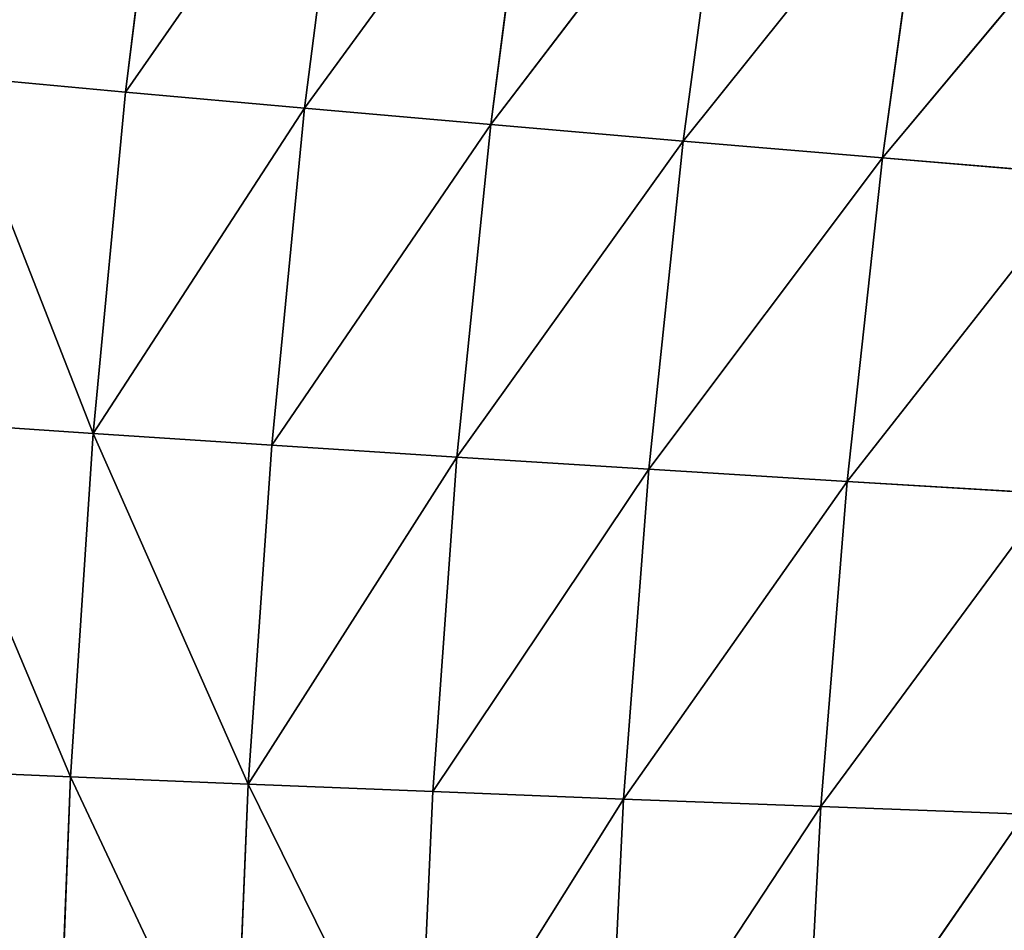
# Model space of a CAD drawing. Extents: x 0 to 605, y 0 to 400.
# Tile 308 of 656: x 25 to 42, y 207 to 222. Entities that reach past the tile are written whole.
import ezdxf

# ---------------------------------------------------------------- set-up
doc = ezdxf.new("R2010")
doc.units = 0
doc.header["$LTSCALE"] = 25.4
doc.layers.get('0').update_dxf_attribs({"linetype": 'CONTINUOUS'})

# ---------------------------------------------------------------- blocks, each defined once
blk = doc.blocks.new('ATLANTA610_-_S_STL')
at = {"color": 0}
for p, q in [((26.417, 82.172, 190.475), (23.502, 85.797, 190.352)), ((26.417, 82.172, 190.475), (23.502, 85.797, 190.352)), ((23.878, 85.768, 184.425), (26.803, 82.132, 184.623)), ((23.878, 85.768, 184.425), (26.803, 82.132, 184.623)), ((24.42, 85.748, 178.533), (27.354, 82.101, 178.806)), ((24.42, 85.748, 178.533), (27.354, 82.101, 178.806)), ((26.192, 82.222, 196.36), (26.417, 82.172, 190.475)), ((26.192, 82.222, 196.36), (26.417, 82.172, 190.475)), ((29.447, 78.71, 190.6), (26.417, 82.172, 190.475)), ((26.417, 82.172, 190.475), (26.803, 82.132, 184.623)), ((26.417, 82.172, 190.475), (26.803, 82.132, 184.623)), ((29.447, 78.71, 190.6), (26.417, 82.172, 190.475)), ((26.803, 82.132, 184.623), (27.354, 82.101, 178.806)), ((26.803, 82.132, 184.623), (27.354, 82.101, 178.806)), ((26.803, 82.132, 184.623), (30.407, 78.617, 179.081)), ((26.803, 82.132, 184.623), (30.407, 78.617, 179.081)), ((26.803, 82.132, 184.623), (29.846, 78.658, 184.823)), ((26.803, 82.132, 184.623), (29.846, 78.658, 184.823)), ((27.354, 82.101, 178.806), (28.075, 82.079, 173.027)), ((27.354, 82.101, 178.806), (28.075, 82.079, 173.027)), ((27.354, 82.101, 178.806), (31.136, 78.585, 173.376)), ((27.354, 82.101, 178.806), (31.136, 78.585, 173.376)), ((27.354, 82.101, 178.806), (30.407, 78.617, 179.081)), ((27.354, 82.101, 178.806), (30.407, 78.617, 179.081)), ((29.207, 78.773, 196.408), (29.447, 78.71, 190.6)), ((29.207, 78.773, 196.408), (29.447, 78.71, 190.6)), ((32.589, 75.411, 190.726), (29.447, 78.71, 190.6)), ((29.447, 78.71, 190.6), (29.846, 78.658, 184.823)), ((29.447, 78.71, 190.6), (29.846, 78.658, 184.823)), ((29.447, 78.71, 190.6), (33.002, 75.347, 185.026)), ((29.447, 78.71, 190.6), (33.002, 75.347, 185.026)), ((32.589, 75.411, 190.726), (29.447, 78.71, 190.6)), ((29.846, 78.658, 184.823), (30.407, 78.617, 179.081)), ((29.846, 78.658, 184.823), (30.407, 78.617, 179.081)), ((29.846, 78.658, 184.823), (33.576, 75.295, 179.36)), ((29.846, 78.658, 184.823), (33.576, 75.295, 179.36)), ((29.846, 78.658, 184.823), (33.002, 75.347, 185.026)), ((29.846, 78.658, 184.823), (33.002, 75.347, 185.026)), ((30.407, 78.617, 179.081), (31.136, 78.585, 173.376)), ((30.407, 78.617, 179.081), (31.136, 78.585, 173.376)), ((30.407, 78.617, 179.081), (34.313, 75.254, 173.731)), ((30.407, 78.617, 179.081), (34.313, 75.254, 173.731)), ((30.407, 78.617, 179.081), (33.576, 75.295, 179.36)), ((30.407, 78.617, 179.081), (33.576, 75.295, 179.36)), ((32.332, 75.487, 196.457), (32.589, 75.411, 190.726)), ((32.332, 75.487, 196.457), (32.589, 75.411, 190.726)), ((32.332, 75.487, 196.457), (35.841, 72.272, 190.853)), ((32.332, 75.487, 196.457), (35.841, 72.272, 190.853)), ((32.589, 75.411, 190.726), (33.002, 75.347, 185.026)), ((32.589, 75.411, 190.726), (33.002, 75.347, 185.026)), ((32.589, 75.411, 190.726), (36.27, 72.197, 185.232)), ((35.841, 72.272, 190.853), (32.589, 75.411, 190.726)), ((35.841, 72.272, 190.853), (32.589, 75.411, 190.726)), ((32.589, 75.411, 190.726), (36.27, 72.197, 185.232)), ((33.002, 75.347, 185.026), (33.576, 75.295, 179.36)), ((33.002, 75.347, 185.026), (33.576, 75.295, 179.36)), ((33.002, 75.347, 185.026), (36.857, 72.135, 179.643)), ((33.002, 75.347, 185.026), (36.857, 72.135, 179.643)), ((33.002, 75.347, 185.026), (36.27, 72.197, 185.232)), ((33.002, 75.347, 185.026), (36.27, 72.197, 185.232)), ((33.576, 75.295, 179.36), (34.313, 75.254, 173.731)), ((33.576, 75.295, 179.36), (34.313, 75.254, 173.731)), ((33.576, 75.295, 179.36), (37.605, 72.084, 174.09)), ((33.576, 75.295, 179.36), (37.605, 72.084, 174.09)), ((33.576, 75.295, 179.36), (36.857, 72.135, 179.643)), ((33.576, 75.295, 179.36), (36.857, 72.135, 179.643)), ((35.565, 72.36, 196.506), (35.841, 72.272, 190.853)), ((35.565, 72.36, 196.506), (35.841, 72.272, 190.853)), ((35.565, 72.36, 196.506), (39.201, 69.292, 190.983)), ((35.565, 72.36, 196.506), (39.201, 69.292, 190.983)), ((35.841, 72.272, 190.853), (36.27, 72.197, 185.232)), ((35.841, 72.272, 190.853), (36.27, 72.197, 185.232)), ((35.841, 72.272, 190.853), (39.647, 69.207, 185.44)), ((39.201, 69.292, 190.983), (35.841, 72.272, 190.853)), ((39.201, 69.292, 190.983), (35.841, 72.272, 190.853)), ((35.841, 72.272, 190.853), (39.647, 69.207, 185.44)), ((36.27, 72.197, 185.232), (36.857, 72.135, 179.643)), ((36.27, 72.197, 185.232), (36.857, 72.135, 179.643)), ((36.27, 72.197, 185.232), (40.247, 69.135, 179.93)), ((39.647, 69.207, 185.44), (36.27, 72.197, 185.232)), ((39.647, 69.207, 185.44), (36.27, 72.197, 185.232)), ((36.27, 72.197, 185.232), (40.247, 69.135, 179.93)), ((36.857, 72.135, 179.643), (37.605, 72.084, 174.09)), ((36.857, 72.135, 179.643), (37.605, 72.084, 174.09)), ((36.857, 72.135, 179.643), (41.006, 69.076, 174.455)), ((36.857, 72.135, 179.643), (41.006, 69.076, 174.455)), ((36.857, 72.135, 179.643), (40.247, 69.135, 179.93)), ((36.857, 72.135, 179.643), (40.247, 69.135, 179.93)), ((42.666, 66.468, 191.114), (38.905, 69.39, 196.556)), ((38.905, 69.39, 196.556), (39.201, 69.292, 190.983)), ((38.905, 69.39, 196.556), (39.201, 69.292, 190.983)), ((42.666, 66.468, 191.114), (38.905, 69.39, 196.556)), ((39.201, 69.292, 190.983), (39.647, 69.207, 185.44)), ((39.201, 69.292, 190.983), (39.647, 69.207, 185.44)), ((39.201, 69.292, 190.983), (43.129, 66.375, 185.651)), ((42.666, 66.468, 191.114), (39.201, 69.292, 190.983)), ((42.666, 66.468, 191.114), (39.201, 69.292, 190.983)), ((39.201, 69.292, 190.983), (43.129, 66.375, 185.651)), ((39.647, 69.207, 185.44), (40.247, 69.135, 179.93)), ((39.647, 69.207, 185.44), (40.247, 69.135, 179.93)), ((39.647, 69.207, 185.44), (43.744, 66.295, 180.221)), ((43.129, 66.375, 185.651), (39.647, 69.207, 185.44)), ((43.129, 66.375, 185.651), (39.647, 69.207, 185.44)), ((39.647, 69.207, 185.44), (43.744, 66.295, 180.221)), ((40.247, 69.135, 179.93), (41.006, 69.076, 174.455)), ((40.247, 69.135, 179.93), (41.006, 69.076, 174.455)), ((40.247, 69.135, 179.93), (44.514, 66.228, 174.824)), ((43.744, 66.295, 180.221), (40.247, 69.135, 179.93)), ((43.744, 66.295, 180.221), (40.247, 69.135, 179.93)), ((40.247, 69.135, 179.93), (44.514, 66.228, 174.824))]:
    blk.add_line(p, q, dxfattribs=at)
mesh = blk.add_polyface(dxfattribs=at)
corners = [(23.502, 85.797, 190.352), (26.192, 82.222, 196.36), (26.417, 82.172, 190.475), (23.289, 85.835, 196.313)]
mesh.append_faces([[corners[k] for k in face] for face in [(0, 1, 2), (1, 0, 3)]], dxfattribs={"vtx0": -1, "color": 0})
mesh = blk.add_polyface(dxfattribs=at)
corners = [(23.878, 85.768, 184.425), (26.417, 82.172, 190.475), (26.803, 82.132, 184.623), (23.502, 85.797, 190.352)]
mesh.append_faces([[corners[k] for k in face] for face in [(0, 1, 2), (1, 0, 3)]], dxfattribs={"vtx0": -1, "color": 0})
mesh = blk.add_polyface(dxfattribs=at)
corners = [(24.42, 85.748, 178.533), (26.803, 82.132, 184.623), (27.354, 82.101, 178.806), (23.878, 85.768, 184.425)]
mesh.append_faces([[corners[k] for k in face] for face in [(0, 1, 2), (1, 0, 3)]], dxfattribs={"vtx0": -1, "color": 0})
mesh = blk.add_polyface(dxfattribs=at)
corners = [(24.42, 85.748, 178.533), (28.075, 82.079, 173.027), (25.134, 85.735, 172.681)]
mesh.append_faces([[corners[k] for k in face] for face in [(0, 1, 2)]], dxfattribs={"color": 0})
mesh = blk.add_polyface(dxfattribs=at)
corners = [(24.42, 85.748, 178.533), (27.354, 82.101, 178.806), (28.075, 82.079, 173.027)]
mesh.append_faces([[corners[k] for k in face] for face in [(0, 1, 2)]], dxfattribs={"color": 0})
mesh = blk.add_polyface(dxfattribs=at)
corners = [(26.417, 82.172, 190.475), (29.207, 78.773, 196.408), (29.447, 78.71, 190.6), (26.192, 82.222, 196.36)]
mesh.append_faces([[corners[k] for k in face] for face in [(0, 1, 2), (1, 0, 3)]], dxfattribs={"vtx0": -1, "color": 0})
mesh = blk.add_polyface(dxfattribs=at)
corners = [(26.803, 82.132, 184.623), (29.447, 78.71, 190.6), (29.846, 78.658, 184.823), (26.417, 82.172, 190.475)]
mesh.append_faces([[corners[k] for k in face] for face in [(0, 1, 2), (1, 0, 3)]], dxfattribs={"vtx0": -1, "color": 0})
mesh = blk.add_polyface(dxfattribs=at)
corners = [(26.803, 82.132, 184.623), (30.407, 78.617, 179.081), (27.354, 82.101, 178.806)]
mesh.append_faces([[corners[k] for k in face] for face in [(0, 1, 2)]], dxfattribs={"color": 0})
mesh = blk.add_polyface(dxfattribs=at)
corners = [(26.803, 82.132, 184.623), (29.846, 78.658, 184.823), (30.407, 78.617, 179.081)]
mesh.append_faces([[corners[k] for k in face] for face in [(0, 1, 2)]], dxfattribs={"color": 0})
mesh = blk.add_polyface(dxfattribs=at)
corners = [(27.354, 82.101, 178.806), (31.136, 78.585, 173.376), (28.075, 82.079, 173.027)]
mesh.append_faces([[corners[k] for k in face] for face in [(0, 1, 2)]], dxfattribs={"color": 0})
mesh = blk.add_polyface(dxfattribs=at)
corners = [(27.354, 82.101, 178.806), (30.407, 78.617, 179.081), (31.136, 78.585, 173.376)]
mesh.append_faces([[corners[k] for k in face] for face in [(0, 1, 2)]], dxfattribs={"color": 0})
mesh = blk.add_polyface(dxfattribs=at)
corners = [(29.447, 78.71, 190.6), (32.332, 75.487, 196.457), (32.589, 75.411, 190.726), (29.207, 78.773, 196.408)]
mesh.append_faces([[corners[k] for k in face] for face in [(0, 1, 2), (1, 0, 3)]], dxfattribs={"vtx0": -1, "color": 0})
mesh = blk.add_polyface(dxfattribs=at)
corners = [(29.447, 78.71, 190.6), (33.002, 75.347, 185.026), (29.846, 78.658, 184.823)]
mesh.append_faces([[corners[k] for k in face] for face in [(0, 1, 2)]], dxfattribs={"color": 0})
mesh = blk.add_polyface(dxfattribs=at)
corners = [(29.447, 78.71, 190.6), (32.589, 75.411, 190.726), (33.002, 75.347, 185.026)]
mesh.append_faces([[corners[k] for k in face] for face in [(0, 1, 2)]], dxfattribs={"color": 0})
mesh = blk.add_polyface(dxfattribs=at)
corners = [(29.846, 78.658, 184.823), (33.576, 75.295, 179.36), (30.407, 78.617, 179.081)]
mesh.append_faces([[corners[k] for k in face] for face in [(0, 1, 2)]], dxfattribs={"color": 0})
mesh = blk.add_polyface(dxfattribs=at)
corners = [(29.846, 78.658, 184.823), (33.002, 75.347, 185.026), (33.576, 75.295, 179.36)]
mesh.append_faces([[corners[k] for k in face] for face in [(0, 1, 2)]], dxfattribs={"color": 0})
mesh = blk.add_polyface(dxfattribs=at)
corners = [(30.407, 78.617, 179.081), (34.313, 75.254, 173.731), (31.136, 78.585, 173.376)]
mesh.append_faces([[corners[k] for k in face] for face in [(0, 1, 2)]], dxfattribs={"color": 0})
mesh = blk.add_polyface(dxfattribs=at)
corners = [(30.407, 78.617, 179.081), (33.576, 75.295, 179.36), (34.313, 75.254, 173.731)]
mesh.append_faces([[corners[k] for k in face] for face in [(0, 1, 2)]], dxfattribs={"color": 0})
mesh = blk.add_polyface(dxfattribs=at)
corners = [(32.332, 75.487, 196.457), (35.841, 72.272, 190.853), (32.589, 75.411, 190.726)]
mesh.append_faces([[corners[k] for k in face] for face in [(0, 1, 2)]], dxfattribs={"color": 0})
mesh = blk.add_polyface(dxfattribs=at)
corners = [(35.565, 72.36, 196.506), (35.841, 72.272, 190.853), (32.332, 75.487, 196.457)]
mesh.append_faces([[corners[k] for k in face] for face in [(0, 1, 2)]], dxfattribs={"color": 0})
mesh = blk.add_polyface(dxfattribs=at)
corners = [(32.589, 75.411, 190.726), (36.27, 72.197, 185.232), (33.002, 75.347, 185.026)]
mesh.append_faces([[corners[k] for k in face] for face in [(0, 1, 2)]], dxfattribs={"color": 0})
mesh = blk.add_polyface(dxfattribs=at)
corners = [(35.841, 72.272, 190.853), (36.27, 72.197, 185.232), (32.589, 75.411, 190.726)]
mesh.append_faces([[corners[k] for k in face] for face in [(0, 1, 2)]], dxfattribs={"color": 0})
mesh = blk.add_polyface(dxfattribs=at)
corners = [(33.002, 75.347, 185.026), (36.857, 72.135, 179.643), (33.576, 75.295, 179.36)]
mesh.append_faces([[corners[k] for k in face] for face in [(0, 1, 2)]], dxfattribs={"color": 0})
mesh = blk.add_polyface(dxfattribs=at)
corners = [(36.27, 72.197, 185.232), (36.857, 72.135, 179.643), (33.002, 75.347, 185.026)]
mesh.append_faces([[corners[k] for k in face] for face in [(0, 1, 2)]], dxfattribs={"color": 0})
mesh = blk.add_polyface(dxfattribs=at)
corners = [(33.576, 75.295, 179.36), (37.605, 72.084, 174.09), (34.313, 75.254, 173.731)]
mesh.append_faces([[corners[k] for k in face] for face in [(0, 1, 2)]], dxfattribs={"color": 0})
mesh = blk.add_polyface(dxfattribs=at)
corners = [(36.857, 72.135, 179.643), (37.605, 72.084, 174.09), (33.576, 75.295, 179.36)]
mesh.append_faces([[corners[k] for k in face] for face in [(0, 1, 2)]], dxfattribs={"color": 0})
mesh = blk.add_polyface(dxfattribs=at)
corners = [(35.565, 72.36, 196.506), (39.201, 69.292, 190.983), (35.841, 72.272, 190.853)]
mesh.append_faces([[corners[k] for k in face] for face in [(0, 1, 2)]], dxfattribs={"color": 0})
mesh = blk.add_polyface(dxfattribs=at)
corners = [(38.905, 69.39, 196.556), (39.201, 69.292, 190.983), (35.565, 72.36, 196.506)]
mesh.append_faces([[corners[k] for k in face] for face in [(0, 1, 2)]], dxfattribs={"color": 0})
mesh = blk.add_polyface(dxfattribs=at)
corners = [(35.841, 72.272, 190.853), (39.647, 69.207, 185.44), (36.27, 72.197, 185.232)]
mesh.append_faces([[corners[k] for k in face] for face in [(0, 1, 2)]], dxfattribs={"color": 0})
mesh = blk.add_polyface(dxfattribs=at)
corners = [(39.201, 69.292, 190.983), (39.647, 69.207, 185.44), (35.841, 72.272, 190.853)]
mesh.append_faces([[corners[k] for k in face] for face in [(0, 1, 2)]], dxfattribs={"color": 0})
mesh = blk.add_polyface(dxfattribs=at)
corners = [(36.27, 72.197, 185.232), (40.247, 69.135, 179.93), (36.857, 72.135, 179.643)]
mesh.append_faces([[corners[k] for k in face] for face in [(0, 1, 2)]], dxfattribs={"color": 0})
mesh = blk.add_polyface(dxfattribs=at)
corners = [(39.647, 69.207, 185.44), (40.247, 69.135, 179.93), (36.27, 72.197, 185.232)]
mesh.append_faces([[corners[k] for k in face] for face in [(0, 1, 2)]], dxfattribs={"color": 0})
mesh = blk.add_polyface(dxfattribs=at)
corners = [(36.857, 72.135, 179.643), (41.006, 69.076, 174.455), (37.605, 72.084, 174.09)]
mesh.append_faces([[corners[k] for k in face] for face in [(0, 1, 2)]], dxfattribs={"color": 0})
mesh = blk.add_polyface(dxfattribs=at)
corners = [(40.247, 69.135, 179.93), (41.006, 69.076, 174.455), (36.857, 72.135, 179.643)]
mesh.append_faces([[corners[k] for k in face] for face in [(0, 1, 2)]], dxfattribs={"color": 0})
mesh = blk.add_polyface(dxfattribs=at)
corners = [(42.35, 66.575, 196.606), (42.666, 66.468, 191.114), (38.905, 69.39, 196.556)]
mesh.append_faces([[corners[k] for k in face] for face in [(0, 1, 2)]], dxfattribs={"color": 0})
mesh = blk.add_polyface(dxfattribs=at)
corners = [(38.905, 69.39, 196.556), (42.666, 66.468, 191.114), (39.201, 69.292, 190.983)]
mesh.append_faces([[corners[k] for k in face] for face in [(0, 1, 2)]], dxfattribs={"color": 0})
mesh = blk.add_polyface(dxfattribs=at)
corners = [(39.201, 69.292, 190.983), (43.129, 66.375, 185.651), (39.647, 69.207, 185.44)]
mesh.append_faces([[corners[k] for k in face] for face in [(0, 1, 2)]], dxfattribs={"color": 0})
mesh = blk.add_polyface(dxfattribs=at)
corners = [(42.666, 66.468, 191.114), (43.129, 66.375, 185.651), (39.201, 69.292, 190.983)]
mesh.append_faces([[corners[k] for k in face] for face in [(0, 1, 2)]], dxfattribs={"color": 0})
mesh = blk.add_polyface(dxfattribs=at)
corners = [(39.647, 69.207, 185.44), (43.744, 66.295, 180.221), (40.247, 69.135, 179.93)]
mesh.append_faces([[corners[k] for k in face] for face in [(0, 1, 2)]], dxfattribs={"color": 0})
mesh = blk.add_polyface(dxfattribs=at)
corners = [(43.129, 66.375, 185.651), (43.744, 66.295, 180.221), (39.647, 69.207, 185.44)]
mesh.append_faces([[corners[k] for k in face] for face in [(0, 1, 2)]], dxfattribs={"color": 0})
mesh = blk.add_polyface(dxfattribs=at)
corners = [(40.247, 69.135, 179.93), (44.514, 66.228, 174.824), (41.006, 69.076, 174.455)]
mesh.append_faces([[corners[k] for k in face] for face in [(0, 1, 2)]], dxfattribs={"color": 0})
mesh = blk.add_polyface(dxfattribs=at)
corners = [(43.744, 66.295, 180.221), (44.514, 66.228, 174.824), (40.247, 69.135, 179.93)]
mesh.append_faces([[corners[k] for k in face] for face in [(0, 1, 2)]], dxfattribs={"color": 0})

msp = doc.modelspace()

# ---------------------------------------------------------------- block references
at = {"color": 254, "extrusion": (0, -1, 5.55112e-17)}
msp.add_blockref('ATLANTA610_-_S_STL', (-0.269, -0.066, -399.883), dxfattribs=at)

doc.saveas('drawing.dxf')
